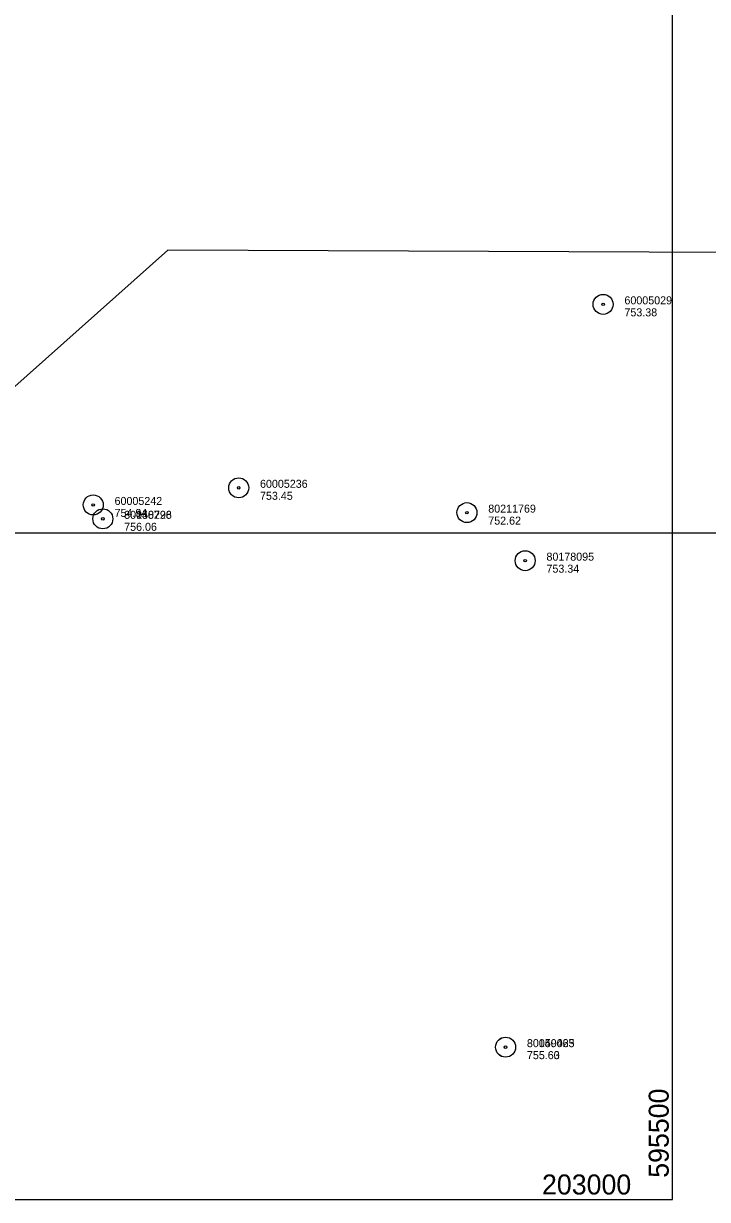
# Model space of a CAD drawing. Extents: x 591954 to 597000, y 198576 to 213500.
# Drawn here: x 595013 to 595526, y 203000 to 203882 of the extents above; entities that cross this region are included whole.
import ezdxf

# ---------------------------------------------------------------- set-up
doc = ezdxf.new("R2010")
doc.units = 0
for name, color, linetype in [('Level 10', 7, 'Continuous'), ('Level 4', 7, 'Continuous'), ('Level 6', 7, 'Continuous')]:
    doc.layers.add(name, color=color, linetype=linetype)

msp = doc.modelspace()

# ---------------------------------------------------------------- linework, layer by layer
at = {"layer": 'Level 10'}
for p, q in [((595500, 203500), (595500, 204500)), ((595500, 203000), (595500, 204500)), ((593000, 203500), (595500, 203500)), ((595000, 203500), (596500, 203500)), ((593000, 203000), (595500, 203000))]:
    msp.add_line(p, q, dxfattribs=at)
at = {"layer": 'Level 4'}
for points in [[(594718.39, 203244.97), (594898.81, 203513.68), (595121.55, 203712.02)], [(596324.17, 203706.85), (595121.55, 203712.02)]]:
    msp.add_lwpolyline(points, dxfattribs=at)
at = {"layer": 'Level 6'}
for centre, radius in [((595447.89, 203671.33), 7.5), ((595447.89, 203671.33), 7.5), ((595447.89, 203671.33), 0.96), ((595447.89, 203671.33), 0.96), ((595174.62, 203533.74), 7.5), ((595174.62, 203533.74), 7.5), ((595174.62, 203533.74), 0.96), ((595174.62, 203533.74), 0.96), ((595065.54, 203520.88), 7.5), ((595065.54, 203520.88), 7.5), ((595065.54, 203520.88), 0.96), ((595065.54, 203520.88), 0.96), ((595072.75, 203510.48), 7.5), ((595072.75, 203510.48), 7.5), ((595072.75, 203510.48), 7.5), ((595072.75, 203510.48), 7.5), ((595345.78, 203515.12), 7.5), ((595345.78, 203515.12), 7.5), ((595345.78, 203515.12), 0.96), ((595345.78, 203515.12), 0.96), ((595072.75, 203510.48), 0.96), ((595072.75, 203510.48), 0.96), ((595072.75, 203510.48), 0.96), ((595072.75, 203510.48), 0.96), ((595389.42, 203479.09), 7.5), ((595389.42, 203479.09), 7.5), ((595389.42, 203479.09), 0.96), ((595389.42, 203479.09), 0.96), ((595374.74, 203114.24), 7.5), ((595374.74, 203114.24), 7.5), ((595374.78, 203114.24), 7.5), ((595374.78, 203114.24), 7.5), ((595374.74, 203114.24), 0.96), ((595374.74, 203114.24), 0.96), ((595374.78, 203114.24), 0.96), ((595374.78, 203114.24), 0.96)]:
    msp.add_circle(centre, radius, dxfattribs=at)

# ---------------------------------------------------------------- texts
at = {"layer": 'Level 10'}
msp.add_text(' 595500 ', height=15, rotation=90, dxfattribs=at).set_placement((595497.08, 203010.69))
msp.add_text(' 203000 ', height=15, dxfattribs=at).set_placement((595396.48, 203003.75))
at = {"layer": 'Level 6'}
for s, p in [('60005029', (595463.89, 203671.33)), ('60005029', (595463.89, 203671.33)), ('753.38', (595463.89, 203662.33)), ('753.38', (595463.89, 203662.33)), ('60005236', (595190.62, 203533.74)), ('60005236', (595190.62, 203533.74)), ('60005242', (595081.54, 203520.88)), ('60005242', (595081.54, 203520.88)), ('753.45', (595190.62, 203524.74)), ('753.45', (595190.62, 203524.74)), ('754.94', (595081.54, 203511.88)), ('754.94', (595081.54, 203511.88)), ('30058798', (595088.75, 203510.48)), ('30058798', (595088.75, 203510.48)), ('80140226', (595088.75, 203510.48)), ('80140226', (595088.75, 203510.48)), ('80211769', (595361.78, 203515.12)), ('80211769', (595361.78, 203515.12)), ('756.06', (595088.75, 203501.48)), ('756.06', (595088.75, 203501.48)), ('756.06', (595088.75, 203501.48)), ('756.06', (595088.75, 203501.48)), ('752.62', (595361.78, 203506.12)), ('752.62', (595361.78, 203506.12)), ('80178095', (595405.42, 203479.09)), ('80178095', (595405.42, 203479.09)), ('753.34', (595405.42, 203470.09)), ('753.34', (595405.42, 203470.09)), ('30059025', (595390.78, 203114.24)), ('30059025', (595390.78, 203114.24)), ('80140463', (595390.74, 203114.24)), ('80140463', (595390.74, 203114.24)), ('755.60', (595390.74, 203105.24)), ('755.60', (595390.74, 203105.24)), ('755.63', (595390.78, 203105.24)), ('755.63', (595390.78, 203105.24))]:
    msp.add_text(s, height=6, dxfattribs=at).set_placement(p)

doc.saveas('drawing.dxf')
